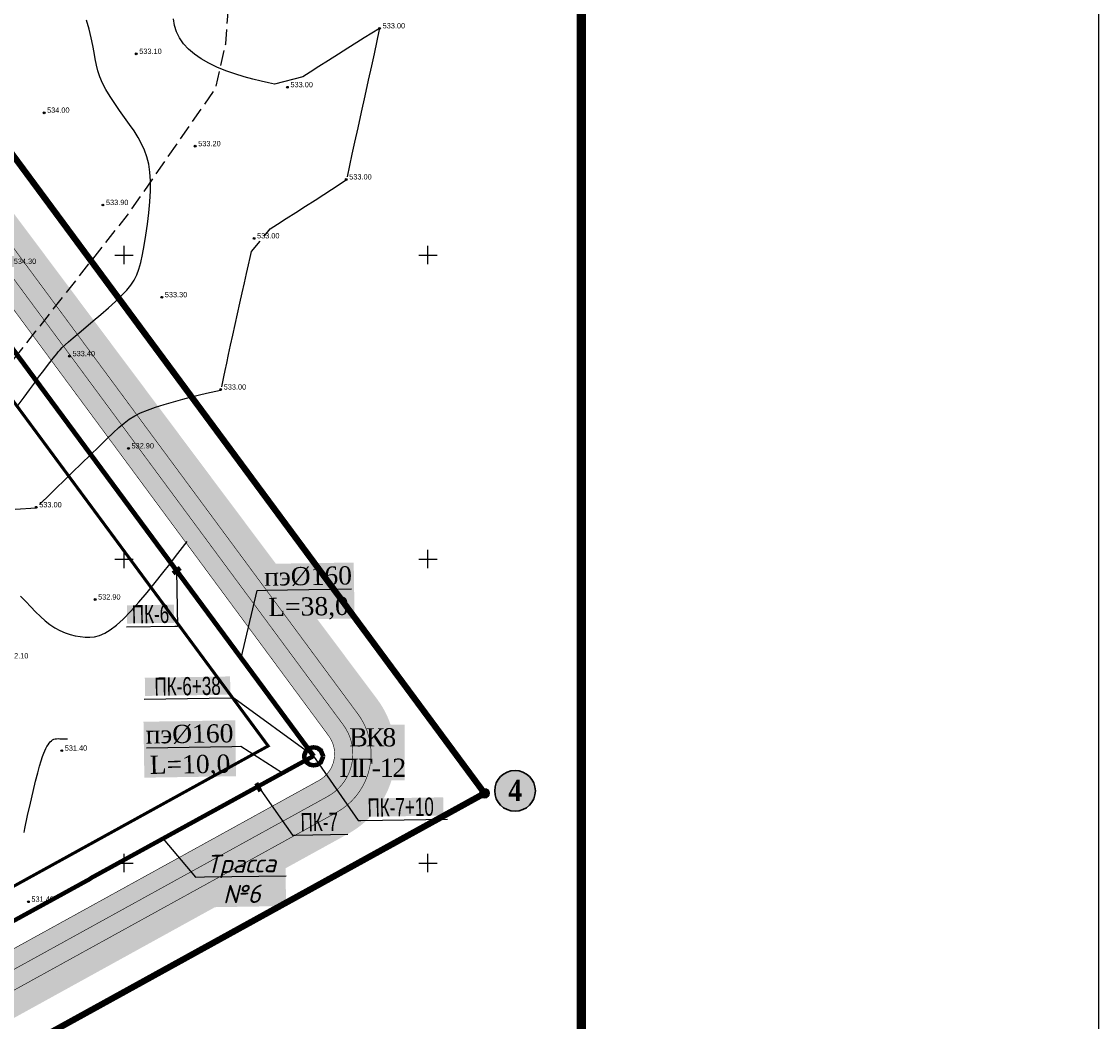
# Model space of a CAD drawing. Extents: x 0 to 361260, y 0 to 4201817.
# Tile 664 of 689: x 361083 to 361260, y 4200574 to 4200738. Entities that reach past the tile are written whole.
import ezdxf
from ezdxf import colors
from ezdxf.entities.mleader import LeaderData, LeaderLine
from ezdxf.math import Vec2, Vec3

# ---------------------------------------------------------------- set-up
doc = ezdxf.new("R2010")
doc.units = 0
doc.header["$LTSCALE"] = 0.5
doc.header["$MEASUREMENT"] = 0
doc.header["$PDMODE"] = 32
doc.header["$PDSIZE"] = 0.3
for name, pattern in [('CONTI', [0]), ('GOST2.303 6', [12, 8, -1.5, 1, -1.5]), ('STRIH_1', [3, 2, -1]), ('ДОРОГИ_ГРУНТ', [7, 5, -2])]:
    doc.linetypes.add(name, pattern=pattern)
for name, color, linetype in [('(0)', 7, 'Continuous'), ('(004) Точки рельефа', 7, 'Continuous'), ('(034) Формы рельефа', 32, 'Continuous'), ('GORIZDEFAULT', 32, 'CONTI'), ('OBRIV0', 32, 'CONTI'), ('PI_TTDEFAULT', 5, 'CONTI'), ('SETKR', 2, 'CONTI'), ('Водопровод 10', 7, 'Continuous'), ('Канализация 2', 7, 'Continuous'), ('ХХХ оформление', 7, 'ИК_Водопровод -------в--------'), ('Штрих Стекло', 7, 'Continuous')]:
    doc.layers.add(name, color=color, linetype=linetype)
doc.layers.add('.', color=7, linetype='Continuous', lineweight=15)
doc.layers.add('0004. Услов. обоз. @ 1', color=250, linetype='Continuous', lineweight=30)
doc.styles.add('D-431', font='txt')
doc.styles.add('SHRFT', font='TXT', dxfattribs={"width": 0.875})
doc.styles.add('Times New Roman', font='times.ttf')
doc.linetypes.add('ИК_Водопровод -------в--------', pattern='A,9,-0.6,["В",Standard,S=1.2,R=0,X=0,Y=-0.6],-1.2', length=10.8)

# ---------------------------------------------------------------- blocks, each defined once
blk = doc.blocks.new('BL_333')
at = {"color": 0}
for p, q in [((-1.5, 0), (1.5, 0)), ((0, -1.5), (0, 1.5))]:
    blk.add_line(p, q, dxfattribs=at)
blk = doc.blocks.new('_None')
blk = doc.blocks.new('_ArchTick')
at = {"color": 0, "linetype": 'ByBlock', "const_width": 0.15}
blk.add_lwpolyline([(-0.5, -0.5), (0.5, 0.5)], dxfattribs=at)

msp = doc.modelspace()

# ---------------------------------------------------------------- hatches: boundary and pattern name
at = {"layer": '.', "lineweight": 60}
h = msp.add_hatch(color=255, dxfattribs=at)
h.dxf.hatch_style = 1
edge = h.paths.add_edge_path()
edge.add_arc((361164.324, 4200611.874), 3.345, 0, 360)
at = {"layer": '.', "lineweight": 60, "true_color": 0xffffff}
h = msp.add_hatch(color=7, dxfattribs=at)
h.dxf.hatch_style = 1
edge = h.paths.add_edge_path()
edge.add_arc((361164.324, 4200611.874), 3.345, 0, 360)
h = msp.add_hatch(color=7, dxfattribs=at)
h.dxf.hatch_style = 1
edge = h.paths.add_edge_path()
edge.add_arc((361159.312, 4200611.473), 0.779, 0, 360)
h = msp.add_hatch(color=7, dxfattribs=at)
h.dxf.hatch_style = 1
edge = h.paths.add_edge_path()
edge.add_arc((361159.312, 4200611.473), 0.779, 0, 360)
at = {"layer": 'Штрих Стекло', "linetype": 'Continuous'}
h = msp.add_hatch(color=5, dxfattribs=at)
h.dxf.hatch_style = 1
h.set_gradient(color1=(173, 173, 173), color2=(166, 166, 166), one_color=1, tint=0.65)
edge = h.paths.add_edge_path()
edge.add_line((360067.205, 4200806.615), (360049.645, 4200796.938))
edge.add_arc((360052.059, 4200792.559), 5, 32.88524, 118.85775, ccw=False)
edge.add_line((360056.257, 4200795.274), (360060.259, 4200789.085))
edge.add_line((360060.259, 4200789.085), (360069.039, 4200793.924))
edge.add_line((360069.039, 4200793.924), (360065.267, 4200799.758))
edge.add_arc((360069.63, 4200802.227), 5.014, 118.92591, 209.50369, ccw=False)
edge = h.paths.add_edge_path()
edge.add_line((360236.317, 4200517.23), (360498.797, 4200265.225))
edge.add_arc((360509.185, 4200276.045), 15, 226.16627, 298.85775)
edge.add_line((360516.425, 4200262.908), (361136.886, 4200604.824))
edge.add_arc((361129.646, 4200617.961), 15, 298.85775, 396.46852)
edge.add_line((361141.709, 4200626.877), (360736.189, 4201168.806))
edge.add_arc((360740.21, 4201171.777), 5, 118.85775, 216.46852, ccw=False)
edge.add_line((360737.797, 4201176.157), (360731.547, 4201172.713))
edge.add_line((360731.547, 4201172.713), (361139.296, 4200625.094))
edge.add_arc((361129.646, 4200617.961), 12, -61.14225, 36.46852, ccw=False)
edge.add_line((361135.438, 4200607.451), (360507.891, 4200266.197))
edge.add_line((360507.891, 4200266.197), (360237.512, 4200520.465))
edge.add_line((360237.512, 4200520.465), (360062.893, 4200790.537))
edge.add_line((360062.893, 4200790.537), (360060.259, 4200789.085))
edge.add_line((360060.259, 4200789.085), (360234.992, 4200518.836))
edge.add_arc((360242.55, 4200523.723), 9, 212.88524, 226.16627)
edge = h.paths.add_edge_path(flags=16)
edge.add_line((360274.624, 4200503.308), (360634.832, 4200701.808))
edge.add_arc((360637.246, 4200697.429), 5, 28.85775, 118.85775, ccw=False)
edge.add_line((360641.625, 4200699.842), (360789.915, 4200430.746))
edge.add_arc((360785.536, 4200428.333), 5, -61.14225, 28.85775, ccw=False)
edge.add_line((360787.949, 4200423.954), (360511.598, 4200271.666))
edge.add_arc((360509.185, 4200276.045), 5, 226.82384, 298.85775, ccw=False)
edge.add_line((360505.764, 4200272.399), (360273.569, 4200495.328))
edge.add_arc((360277.037, 4200498.929), 5, 118.85775, 226.07521, ccw=False)
h.paths.add_polyline_path([(360274.624, 4200503.308), (360631.329, 4200699.877), (360780.102, 4200429.905), (360509.832, 4200280.969)], flags=0)
edge = h.paths.add_edge_path(flags=16)
edge.add_line((360648.845, 4200709.53), (360942.986, 4200871.621))
edge.add_arc((360945.4, 4200867.242), 5, 36.46852, 118.85775, ccw=False)
edge.add_line((360949.42, 4200870.214), (361133.667, 4200620.933))
edge.add_arc((361129.646, 4200617.961), 5, -61.14225, 36.46852, ccw=False)
edge.add_line((361132.059, 4200613.582), (360801.962, 4200431.676))
edge.add_arc((360799.549, 4200436.055), 5, 208.85775, 298.85775, ccw=False)
edge.add_line((360795.17, 4200433.642), (360646.88, 4200702.738))
edge.add_arc((360651.259, 4200705.151), 5, 118.85775, 208.85775, ccw=False)
h.paths.add_polyline_path([(360652.349, 4200711.46), (360938.867, 4200869.351), (361123.713, 4200619.259), (360801.122, 4200441.489)], flags=0)
edge = h.paths.add_edge_path(flags=17)
edge.add_line((361139.296, 4200625.094), (360731.547, 4201172.713))
edge.add_line((360731.547, 4201172.713), (360723.659, 4201168.366))
edge.add_arc((360726.073, 4201163.987), 5, 36.46852, 118.85775, ccw=False)
edge.add_line((360730.093, 4201166.959), (360939.826, 4200883.196))
edge.add_arc((360935.805, 4200880.224), 5, -61.14225, 36.46852, ccw=False)
edge.add_line((360938.218, 4200875.845), (360645.95, 4200714.785))
edge.add_arc((360643.536, 4200719.164), 5, 208.85775, 298.85775, ccw=False)
edge.add_line((360639.157, 4200716.751), (360490.867, 4200985.847))
edge.add_arc((360495.246, 4200988.26), 5, 118.85775, 208.85775, ccw=False)
edge.add_line((360492.833, 4200992.639), (360478.82, 4200984.917))
edge.add_arc((360481.233, 4200980.538), 5, 28.85775, 118.85775, ccw=False)
edge.add_line((360485.612, 4200982.951), (360633.903, 4200713.855))
edge.add_arc((360629.523, 4200711.442), 5, -61.14225, 28.85552, ccw=False)
edge.add_line((360631.937, 4200707.063), (360550.485, 4200662.177))
edge.add_arc((360548.072, 4200666.557), 5, 208.85775, 298.85775, ccw=False)
edge.add_line((360543.693, 4200664.143), (360395.403, 4200933.239))
edge.add_arc((360399.782, 4200935.652), 5, 118.85775, 208.85775, ccw=False)
edge.add_line((360397.369, 4200940.032), (360749.145, 4201133.884))
edge.add_arc((360751.558, 4201129.505), 5, 36.46852, 118.85775, ccw=False)
edge.add_line((360755.579, 4201132.477), (360745.985, 4201145.458))
edge.add_arc((360741.964, 4201142.486), 5, -61.14225, 36.46852, ccw=False)
edge.add_line((360744.377, 4201138.107), (360086.378, 4200775.506))
edge.add_arc((360084.042, 4200779.927), 5, 212.88524, 297.85041, ccw=False)
edge.add_line((360079.844, 4200777.212), (360088.552, 4200763.743))
edge.add_arc((360092.751, 4200766.458), 5, 118.85775, 212.88524, ccw=False)
edge.add_line((360090.338, 4200770.837), (360383.356, 4200932.309))
edge.add_arc((360385.769, 4200927.93), 5, 28.85775, 118.85775, ccw=False)
edge.add_line((360390.148, 4200930.343), (360538.438, 4200661.248))
edge.add_arc((360534.059, 4200658.834), 5, -61.14225, 28.85775, ccw=False)
edge.add_line((360536.472, 4200654.455), (360267.361, 4200506.157))
edge.add_arc((360264.948, 4200510.536), 5, 226.16627, 298.85775, ccw=False)
edge.add_line((360261.485, 4200506.929), (360243.327, 4200524.363))
edge.add_line((360243.327, 4200524.363), (360069.039, 4200793.924))
edge.add_line((360069.039, 4200793.924), (360062.893, 4200790.537))
edge.add_line((360062.893, 4200790.537), (360237.512, 4200520.465))
edge.add_line((360237.512, 4200520.465), (360507.891, 4200266.197))
edge.add_line((360507.891, 4200266.197), (361135.438, 4200607.451))
edge.add_arc((361129.646, 4200617.961), 12, 298.85775, 396.46852)

# ---------------------------------------------------------------- linework, layer by layer
at = {"layer": '(0)', "ltscale": 2}
msp.add_lwpolyline([(359863.314, 4201816.993), (361260.315, 4201816.993), (361260.315, 4192735.673), (359863.314, 4192735.673)], close=True, dxfattribs=at)
at = {"layer": '(034) Формы рельефа', "linetype": 'ДОРОГИ_ГРУНТ', "flags": 128}
msp.add_lwpolyline([(360482.781, 4200258.269), (360503.36, 4200262.12), (360540.16, 4200273.49), (360571.629, 4200283.566), (360597.478, 4200285.82), (360621.43, 4200291.754), (360645.869, 4200300.203), (360663.014, 4200309.823), (360672.864, 4200318.692), (360696.547, 4200338.682), (360725.059, 4200358.436), (360749.385, 4200374.03), (360784.309, 4200395.099), (360811.615, 4200410.2), (360839.044, 4200435.53), (360866.689, 4200461.551), (360893.596, 4200482.577), (360919.739, 4200495.686), (360930.957, 4200499.104), (360950, 4200501.5), (360970.569, 4200508.087), (360980.41, 4200514.465), (360985.626, 4200527.791), (360988.679, 4200544.648), (360993.436, 4200584.307), (360994.52, 4200600.42), (360996.832, 4200613.062), (361003.742, 4200621.144), (361014.029, 4200628.488), (361032.05, 4200637.005), (361049.856, 4200645.42), (361060.221, 4200655.432), (361085.506, 4200687.483), (361100.578, 4200706.587), (361115.074, 4200727.431), (361116.743, 4200734.74), (361120.605, 4200787.819), (361123, 4200820.4), (361129.426, 4200846.644), (361137.082, 4200864.849), (361150.22, 4200896.626), (361157.514, 4200904.483), (361166.834, 4200910.639), (361175.773, 4200914.26)], dxfattribs=at)
at = {"ltscale": 0.149071, "const_width": 0.1}
msp.add_lwpolyline([(359943.476, 4200738.432), (360053.157, 4200798.874, -0.3937719), (360059.769, 4200797.209), (360238.667, 4200520.519), (360501.567, 4200268.11, 0.3282587), (360514.494, 4200266.411), (361134.955, 4200608.327, 0.4536768), (361138.492, 4200624.499), (360736.189, 4201168.806, -0.4536768), (360737.797, 4201176.157), (360868.753, 4201248.322)], format="xyb", dxfattribs=at)
for points in [[(360052.603, 4200791.717), (360231.678, 4200514.752), (360505.949, 4200251.426), (361159.312, 4200611.473), (360744.344, 4201172.914)], [(360800.969, 4200441.405), (361123.713, 4200619.259), (360944.264, 4200862.049)]]:
    msp.add_lwpolyline(points, dxfattribs=at)
at = {"color": 1, "linetype": 'GOST2.303 6', "lineweight": 30, "const_width": 1.035}
msp.add_lwpolyline([(360055.869, 4200786.666), (360747.942, 4201168.046), (361159.312, 4200611.473), (360505.949, 4200251.426), (360231.678, 4200514.752)], close=True, dxfattribs=at)
at = {"color": 7, "linetype": 'STRIH_1', "ltscale": 2, "true_color": 0xffffff, "const_width": 0.1}
msp.add_lwpolyline([(360062.093, 4200799.14), (360240.997, 4200522.441), (360503.645, 4200270.274, 0.3282587), (360513.046, 4200269.038), (361133.507, 4200610.954, 0.4536768), (361136.08, 4200622.716), (360733.263, 4201167.717)], format="xyb", dxfattribs=at)
at = {"color": 5, "linetype": 'Continuous', "lineweight": 106}
for points in [[(360703.217, 4201103.938), (360752.021, 4201130.562), (361131.186, 4200617.561)], [(360787.423, 4200429.075), (361094.493, 4200597.442)]]:
    msp.add_lwpolyline(points, dxfattribs=at)
at = {"ltscale": 0.149071, "const_width": 0.1}
msp.add_lwpolyline([(360949.42, 4200870.214), (361133.667, 4200620.933, -0.4536768), (361132.059, 4200613.582), (360801.962, 4200431.676, -0.4142136), (360795.17, 4200433.642), (360646.88, 4200702.738, -0.4142136), (360648.845, 4200709.53), (360942.986, 4200871.621, -0.3758217)], format="xyb", close=True, dxfattribs=at)
at = {"ltscale": 0.149071}
msp.add_lwpolyline([(360656.693, 4200703.578), (360801.122, 4200441.489), (361123.713, 4200619.259), (360944.264, 4200862.049)], close=True, dxfattribs=at)
at = {"color": 0, "ltscale": 0.149071, "const_width": 0.5}
msp.add_lwpolyline([(360872.618, 4200651.728), (360944.832, 4200520.683), (361123.713, 4200619.259), (361033.988, 4200740.654)], close=True, dxfattribs=at)
at = {"color": 1, "lineweight": 90}
msp.add_circle((361131.186, 4200617.561), 1.5, dxfattribs=at)
at = {"linetype": 'Continuous', "lineweight": 30}
msp.add_circle((361164.324, 4200611.874, 505.977), 3.345, dxfattribs=at)
msp.add_circle((361164.324, 4200611.874, 505.977), 3.345, dxfattribs=at)
msp.add_circle((361159.312, 4200611.473), 0.779)
msp.add_circle((361159.312, 4200611.473), 0.779)
at = {"layer": 'GORIZDEFAULT', "color": 32}
for points in [[(361142.05, 4200737.29, 533), (361139.51, 4200735.76, 533), (361138.28, 4200734.98, 533), (361136.84, 4200734.06, 533), (361135.26, 4200733.06, 533), (361133.65, 4200732.03, 533), (361132.07, 4200731.03, 533), (361130.63, 4200730.11, 533), (361129.41, 4200729.33, 533), (361124.78, 4200728.14, 533), (361123.77, 4200728.35, 533), (361122.57, 4200728.62, 533), (361121.21, 4200728.96, 533), (361119.75, 4200729.35, 533), (361118.25, 4200729.8, 533), (361116.74, 4200730.32, 533), (361115.29, 4200730.9, 533), (361113.93, 4200731.56, 533), (361112.69, 4200732.27, 533), (361111.58, 4200733.05, 533), (361110.6, 4200733.89, 533), (361109.77, 4200734.78, 533), (361109.11, 4200735.73, 533), (361108.62, 4200736.72, 533), (361108.31, 4200737.77, 533), (361108.12, 4200738.85, 533)], [(361082.61, 4200675.34, 533.5), (361083.59, 4200676.63, 533.5), (361084.47, 4200677.85, 533.5), (361085.25, 4200678.95, 533.5), (361085.95, 4200679.92, 533.5), (361086.57, 4200680.75, 533.5), (361087.11, 4200681.47, 533.5), (361087.59, 4200682.08, 533.5), (361088, 4200682.6, 533.5), (361088.36, 4200683.04, 533.5), (361088.66, 4200683.43, 533.5), (361088.93, 4200683.76, 533.5), (361089.19, 4200684.08, 533.5), (361089.48, 4200684.41, 533.5), (361089.83, 4200684.78, 533.5), (361090.29, 4200685.22, 533.5), (361090.88, 4200685.75, 533.5), (361091.65, 4200686.42, 533.5), (361092.61, 4200687.23, 533.5), (361093.73, 4200688.16, 533.5), (361094.94, 4200689.18, 533.5), (361096.2, 4200690.24, 533.5), (361097.43, 4200691.32, 533.5), (361098.58, 4200692.36, 533.5), (361099.6, 4200693.33, 533.5), (361100.44, 4200694.22, 533.5), (361101.12, 4200695.05, 533.5), (361101.66, 4200695.88, 533.5), (361102.09, 4200696.75, 533.5), (361102.45, 4200697.71, 533.5), (361102.76, 4200698.8, 533.5), (361103.04, 4200700.09, 533.5), (361103.33, 4200701.6, 533.5), (361103.61, 4200703.28, 533.5), (361103.87, 4200705.08, 533.5), (361104.09, 4200706.93, 533.5), (361104.25, 4200708.78, 533.5), (361104.35, 4200710.55, 533.5), (361104.35, 4200712.2, 533.5), (361104.26, 4200713.67, 533.5), (361104.06, 4200714.98, 533.5), (361103.76, 4200716.17, 533.5), (361103.37, 4200717.28, 533.5), (361102.89, 4200718.33, 533.5), (361102.31, 4200719.36, 533.5), (361101.65, 4200720.42, 533.5), (361100.9, 4200721.51, 533.5), (361100.1, 4200722.65, 533.5), (361099.28, 4200723.8, 533.5), (361098.47, 4200724.96, 533.5), (361097.71, 4200726.1, 533.5), (361097.03, 4200727.22, 533.5), (361096.46, 4200728.29, 533.5), (361096.03, 4200729.3, 533.5), (361095.7, 4200730.29, 533.5), (361095.46, 4200731.27, 533.5), (361095.26, 4200732.27, 533.5), (361095.08, 4200733.34, 533.5), (361094.87, 4200734.49, 533.5), (361094.6, 4200735.75, 533.5), (361094.26, 4200737.15, 533.5), (361093.85, 4200738.63, 533.5)], [(361136.76, 4200712.88, 533), (361137.55, 4200716.6, 533), (361137.99, 4200718.6, 533), (361138.51, 4200720.95, 533), (361139.08, 4200723.53, 533), (361139.66, 4200726.18, 533), (361140.23, 4200728.75, 533), (361140.75, 4200731.11, 533), (361141.19, 4200733.11, 533), (361142.05, 4200737.09, 533)], [(361123.09, 4200703.19, 533), (361124.02, 4200704.32, 533), (361125.24, 4200705.1, 533), (361126.68, 4200706.02, 533), (361128.25, 4200707.03, 533), (361129.87, 4200708.06, 533), (361131.44, 4200709.06, 533), (361132.88, 4200709.98, 533), (361134.11, 4200710.77, 533), (361136.56, 4200712.36, 533)], [(361116.09, 4200678.33, 533), (361116.43, 4200679.99, 533), (361116.64, 4200681, 533), (361116.9, 4200682.23, 533), (361117.21, 4200683.63, 533), (361117.54, 4200685.18, 533), (361117.9, 4200686.83, 533), (361118.28, 4200688.56, 533), (361118.67, 4200690.32, 533), (361119.06, 4200692.08, 533), (361119.44, 4200693.8, 533), (361119.81, 4200695.45, 533), (361120.16, 4200697, 533), (361120.48, 4200698.4, 533), (361120.75, 4200699.62, 533), (361120.99, 4200700.62, 533), (361122.37, 4200702.31, 533)], [(361086.12, 4200658.96, 533), (361087.83, 4200660.68, 533), (361088.89, 4200661.71, 533), (361090.15, 4200662.93, 533), (361091.54, 4200664.29, 533), (361093.01, 4200665.71, 533), (361094.47, 4200667.13, 533), (361095.87, 4200668.48, 533), (361097.13, 4200669.7, 533), (361098.22, 4200670.75, 533), (361099.17, 4200671.63, 533), (361100.03, 4200672.37, 533), (361100.87, 4200673, 533), (361101.75, 4200673.55, 533), (361102.72, 4200674.04, 533), (361103.84, 4200674.51, 533), (361105.15, 4200674.98, 533), (361106.61, 4200675.44, 533), (361108.13, 4200675.88, 533), (361109.66, 4200676.3, 533), (361111.12, 4200676.68, 533), (361112.44, 4200677, 533), (361113.55, 4200677.27, 533), (361115.88, 4200677.79, 533), (361115.9, 4200677.8, 533)], [(361082.11, 4200658.21, 533), (361085.54, 4200658.42, 533), (361085.56, 4200658.43, 533)], [(361082.97, 4200643.91, 532.5), (361083.83, 4200643.01, 532.5), (361084.65, 4200642.14, 532.5), (361085.45, 4200641.32, 532.5), (361086.23, 4200640.55, 532.5), (361087.02, 4200639.86, 532.5), (361087.82, 4200639.24, 532.5), (361088.63, 4200638.71, 532.5), (361089.45, 4200638.26, 532.5), (361090.29, 4200637.89, 532.5), (361091.12, 4200637.6, 532.5), (361091.96, 4200637.39, 532.5), (361092.78, 4200637.24, 532.5), (361093.58, 4200637.16, 532.5), (361094.37, 4200637.15, 532.5), (361095.15, 4200637.23, 532.5), (361095.96, 4200637.43, 532.5), (361096.82, 4200637.79, 532.5), (361097.74, 4200638.34, 532.5), (361098.75, 4200639.11, 532.5), (361099.88, 4200640.14, 532.5), (361101.12, 4200641.43, 532.5), (361102.45, 4200642.92, 532.5), (361103.8, 4200644.52, 532.5), (361105.14, 4200646.16, 532.5), (361106.39, 4200647.74, 532.5), (361107.52, 4200649.18, 532.5), (361108.46, 4200650.41, 532.5), (361110.41, 4200652.9, 532.5)], [(361083.544, 4200605.035, 531.5), (361083.68, 4200605.7, 531.5), (361084.13, 4200607.8, 531.5), (361084.59, 4200609.85, 531.5), (361085.04, 4200611.77, 531.5), (361085.44, 4200613.45, 531.5), (361085.8, 4200614.84, 531.5), (361086.1, 4200615.96, 531.5), (361086.36, 4200616.84, 531.5), (361086.59, 4200617.52, 531.5), (361086.79, 4200618.06, 531.5), (361086.98, 4200618.48, 531.5), (361087.15, 4200618.83, 531.5), (361087.32, 4200619.15, 531.5), (361087.5, 4200619.44, 531.5), (361087.67, 4200619.7, 531.5), (361087.85, 4200619.92, 531.5), (361088.04, 4200620.11, 531.5), (361088.23, 4200620.25, 531.5), (361088.44, 4200620.36, 531.5), (361088.66, 4200620.43, 531.5), (361088.89, 4200620.46, 531.5), (361089.15, 4200620.47, 531.5), (361089.42, 4200620.46, 531.5), (361089.73, 4200620.45, 531.5), (361090.05, 4200620.44, 531.5), (361090.41, 4200620.44, 531.5), (361090.69, 4200620.461, 531.5)]]:
    msp.add_polyline3d(points, dxfattribs=at)
at = {"layer": 'PI_TTDEFAULT', "color": 5}
for p in [(361142.05, 4200737.29, 533), (361102.02, 4200733.1, 533.1), (361126.88, 4200727.61, 533), (361086.85, 4200723.41, 534), (361111.71, 4200717.92, 533.2), (361136.56, 4200712.44, 533), (361096.53, 4200708.24, 533.9), (361121.39, 4200702.75, 533), (361106.22, 4200693.07, 533.3), (361091.04, 4200683.38, 533.4), (361115.9, 4200677.89, 533), (361100.73, 4200668.21, 532.9), (361085.56, 4200658.52, 533), (361095.24, 4200643.35, 532.9), (361089.75, 4200618.49, 531.4), (361084.26, 4200593.64, 531.4)]:
    msp.add_point(p, dxfattribs=at)
at = {"layer": 'ХХХ оформление', "color": 0, "linetype": 'ByBlock', "ltscale": 1000, "const_width": 1.5, "elevation": 533.015}
msp.add_lwpolyline([(359905.241, 4200208.891), (361175.241, 4200208.891), (361175.241, 4201313.891), (359905.241, 4201313.891)], close=True, dxfattribs=at)

# ---------------------------------------------------------------- block references
at = {"layer": 'SETKR', "color": 92}
for p in [(361100, 4200700), (361150, 4200700), (361100, 4200650), (361150, 4200650), (361100, 4200600), (361150, 4200600)]:
    msp.add_blockref('BL_333', p, dxfattribs=at)

# ---------------------------------------------------------------- texts
at = {"layer": '(004) Точки рельефа', "style": 'D-431'}
for s, p in [('533.00', (361142.55, 4200737.29)), ('533.10', (361102.51, 4200733.09)), ('533.00', (361127.38, 4200727.61)), ('534.00', (361087.34, 4200723.41)), ('533.20', (361112.21, 4200717.91)), ('533.00', (361137.05, 4200712.44)), ('533.90', (361097.03, 4200708.23)), ('533.00', (361121.88, 4200702.75)), ('534.30', (361081.86, 4200698.55)), ('533.30', (361106.71, 4200693.06)), ('533.40', (361091.53, 4200683.37)), ('533.00', (361116.4, 4200677.88)), ('532.90', (361101.23, 4200668.2)), ('533.00', (361086.05, 4200658.51)), ('532.90', (361095.73, 4200643.34)), ('532.10', (361080.57, 4200633.66)), ('531.40', (361090.25, 4200618.48)), ('531.40', (361084.76, 4200593.63))]:
    msp.add_text(s, height=0.875, dxfattribs=at).set_placement(p)
at = {"color": 2, "linetype": 'Continuous', "insert": (361163.193, 4200613.716, 505.977), "char_height": 3.5, "width": 12.20845, "attachment_point": 1, "style": 'SHRFT'}
msp.add_mtext('{\\fTimes New Roman|b1|i0|c0|p18;\\C256;4}', dxfattribs=at)
at = {"layer": 'Канализация 2', "color": 0, "lineweight": 0, "insert": (361140.813, 4200618.182), "char_height": 3, "width": 9.47557, "attachment_point": 5, "style": 'Times New Roman', "bg_fill": 1, "box_fill_scale": 1.2, "bg_fill_color": 254, "bg_fill_transparency": 0}
msp.add_mtext('{\\T0.9;\\C1;ВК8\\PПГ-12}', dxfattribs=at)

# ---------------------------------------------------------------- next in the draw order: leaders
at = {"layer": '0004. Услов. обоз. @ 1'}
ml = msp.add_multileader_mtext('Standard', dxfattribs=at)
ml.set_content('{\\W0.7;\\C1;ПК-6}', color=256)
ml.set_leader_properties(color=6)
ml.set_arrow_properties(name='NONE')
ml.build(insert=Vec2(0, 0))
ml.multileader.update_dxf_attribs({"text_left_attachment_type": 6, "text_right_attachment_type": 6, "dogleg_length": 0.01})
ctx = ml.context
ctx.base_point, ctx.char_height, ctx.landing_gap_size, ctx.plane_origin, ctx.plane_x_axis, ctx.plane_y_axis = Vec3(361100.44, 4200638.795), 3, 0.1, Vec3(361103.707, 4200649.304), Vec3(0.9998877, 0.0149857), Vec3(-0.0149857, 0.9998877)
ctx.left_attachment, ctx.right_attachment, ctx.text_align_type = 6, 6, 1
notes = []
notes.append((ctx, [(1, (1, 1, 0), (361108.795, 4200638.92), (-0.9998877, -0.0149857), 0.456, [(0, [(361108.65, 4200648.051)], 0, [])])]))
ctx.mtext.insert, ctx.mtext.text_direction, ctx.mtext.rotation, ctx.mtext.width, ctx.mtext.alignment, ctx.mtext.flow_direction = Vec3(361104.336, 4200642.453), Vec3(0.9998877, 0.0149857), 0.0149862, 7.73, 2, 5
ctx.mtext.has_bg_fill, ctx.mtext.bg_color, ctx.mtext.bg_scale_factor, ctx.mtext.bg_transparency, ctx.mtext.use_window_bg_color = 1, -1023409921, 1, 0, 0
ml = msp.add_multileader_mtext('Standard', dxfattribs=at)
ml.set_content('{\\W0.7;\\C1;ПК-7}', color=256)
ml.set_leader_properties(color=6)
ml.set_arrow_properties(name='NONE')
ml.build(insert=Vec2(0, 0))
ml.multileader.update_dxf_attribs({"text_left_attachment_type": 6, "text_right_attachment_type": 6, "dogleg_length": 0.01})
ctx = ml.context
ctx.base_point, ctx.char_height, ctx.landing_gap_size, ctx.plane_origin, ctx.plane_x_axis, ctx.plane_y_axis = Vec3(361128.197, 4200604.603), 3, 0.1, Vec3(361116.079, 4200616.144), Vec3(0.9998877, 0.0149857), Vec3(-0.0149857, 0.9998877)
ctx.left_attachment, ctx.right_attachment, ctx.text_align_type = 6, 6, 1
notes.append((ctx, [(0, (1, 1, 0), (361127.741, 4200604.596), (0.9998877, 0.0149857), 0.456, [(0, [(361122.108, 4200612.526)], 0, [])])]))
ctx.mtext.insert, ctx.mtext.text_direction, ctx.mtext.rotation, ctx.mtext.width, ctx.mtext.alignment, ctx.mtext.flow_direction = Vec3(361132.093, 4200608.262), Vec3(0.9998877, 0.0149857), 0.0149862, 8.43, 2, 5
ctx.mtext.has_bg_fill, ctx.mtext.bg_color, ctx.mtext.bg_scale_factor, ctx.mtext.bg_transparency, ctx.mtext.use_window_bg_color = 1, -1023409921, 1, 0, 0
at = {"layer": 'Водопровод 10', "color": 1, "lineweight": 0}
ml = msp.add_multileader_mtext('Standard', dxfattribs=at)
ml.set_content('\\pxqc,t2;{\\fTimes New Roman|b0|i0|c204|p18;\\C5;пэ%%C\\fTimes New Roman|b0|i0|c0|p18;1\\fTimes New Roman|b0|i0|c204|p18;6\\fTimes New Roman|b0|i0|c0|p18;0\\fTimes New Roman|b0|i0|c204|p18; L=38,0}', color=1)
ml.set_leader_properties()
ml.set_arrow_properties(name='ARCHTICK')
ml.build(insert=Vec2(0, 0))
ml.multileader.update_dxf_attribs({"text_left_attachment_type": 6, "text_right_attachment_type": 6, "dogleg_length": 0.36, "arrow_head_size": 0.84})
ctx = ml.context
ctx.base_point, ctx.char_height, ctx.arrow_head_size, ctx.landing_gap_size, ctx.plane_origin, ctx.plane_x_axis, ctx.plane_y_axis = Vec3(361123.383, 4200644.873), 3, 0.84, 0, Vec3(361300.525, 4200540.905), Vec3(0.9998797, 0.0155126), Vec3(-0.0155126, 0.9998797)
ctx.left_attachment, ctx.right_attachment, ctx.text_align_type = 6, 6, 1
notes.append((ctx, [(1, (1, 1, 0), (361121.913, 4200644.851), (0.9998797, 0.0155126), 1.47, [(0, [(361119.247, 4200633.713)], 0, [])])]))
ctx.mtext.insert, ctx.mtext.text_direction, ctx.mtext.rotation, ctx.mtext.width, ctx.mtext.alignment, ctx.mtext.flow_direction = Vec3(361130.253, 4200648.718), Vec3(0.9998797, 0.0155126), 0.0155132, 13.88797, 2, 5
ctx.mtext.has_bg_fill, ctx.mtext.bg_color, ctx.mtext.bg_scale_factor, ctx.mtext.bg_transparency, ctx.mtext.use_window_bg_color = 1, -1023409921, 1.2, 0, 0
for ctx, leaders in notes:
    for number, flags, end, landing, length, lines in leaders:
        leader = LeaderData()
        leader.index, (leader.has_last_leader_line, leader.has_dogleg_vector, leader.attachment_direction) = number, flags
        leader.last_leader_point, leader.dogleg_vector, leader.dogleg_length = Vec3(end), Vec3(landing), length
        for number, points, colour, breaks in lines:
            line = LeaderLine()
            line.index, line.vertices, line.color, line.breaks = number, Vec3.list(points), colors.encode_raw_color(colour), breaks
            leader.lines.append(line)
        ctx.leaders.append(leader)

# ---------------------------------------------------------------- next in the draw order: linework, layer by layer
at = {"layer": 'OBRIV0', "color": 1, "linetype": 'Continuous', "lineweight": 90}
for points in [[(361109.238, 4200648.493), (361108.062, 4200647.609)], [(361122.432, 4200611.85), (361121.772, 4200613.165)]]:
    msp.add_lwpolyline(points, dxfattribs=at)

# ---------------------------------------------------------------- next in the draw order: leaders
at = {"layer": '0004. Услов. обоз. @ 1'}
ml = msp.add_multileader_mtext('Standard', dxfattribs=at)
ml.set_content('{\\W0.7;\\C1;ПК-7+10}', color=256)
ml.set_leader_properties(color=6)
ml.set_arrow_properties(name='NONE')
ml.build(insert=Vec2(0, 0))
ml.multileader.update_dxf_attribs({"text_left_attachment_type": 6, "text_right_attachment_type": 6, "dogleg_length": 0.01})
ctx = ml.context
ctx.base_point, ctx.char_height, ctx.landing_gap_size, ctx.plane_origin, ctx.plane_x_axis, ctx.plane_y_axis = Vec3(361138.969, 4200607.004), 3, 0.1, Vec3(361125.147, 4200621.189), Vec3(0.9998877, 0.0149857), Vec3(-0.0149857, 0.9998877)
ctx.left_attachment, ctx.right_attachment, ctx.text_align_type = 6, 6, 1
notes = []
notes.append((ctx, [(0, (1, 1, 0), (361138.514, 4200606.997), (0.9998877, 0.0149857), 0.456, [(0, [(361131.176, 4200617.571)], 0, [])])]))
ctx.mtext.insert, ctx.mtext.text_direction, ctx.mtext.rotation, ctx.mtext.width, ctx.mtext.alignment, ctx.mtext.flow_direction = Vec3(361145.49, 4200610.702), Vec3(0.9998877, 0.0149857), 0.0149862, 14.03, 2, 5
ctx.mtext.has_bg_fill, ctx.mtext.bg_color, ctx.mtext.bg_scale_factor, ctx.mtext.bg_transparency, ctx.mtext.use_window_bg_color = 1, -1023409921, 1, 0, 0
for ctx, leaders in notes:
    for number, flags, end, landing, length, lines in leaders:
        leader = LeaderData()
        leader.index, (leader.has_last_leader_line, leader.has_dogleg_vector, leader.attachment_direction) = number, flags
        leader.last_leader_point, leader.dogleg_vector, leader.dogleg_length = Vec3(end), Vec3(landing), length
        for number, points, colour, breaks in lines:
            line = LeaderLine()
            line.index, line.vertices, line.color, line.breaks = number, Vec3.list(points), colors.encode_raw_color(colour), breaks
            leader.lines.append(line)
        ctx.leaders.append(leader)

# ---------------------------------------------------------------- next in the draw order: linework, layer by layer
at = {"color": 5, "linetype": 'Continuous', "lineweight": 106}
msp.add_line((361131.186, 4200617.561), (361094.493, 4200597.442), dxfattribs=at)

# ---------------------------------------------------------------- next in the draw order: leaders
at = {"layer": 'Водопровод 10', "color": 1, "lineweight": 0}
ml = msp.add_multileader_mtext('Standard', dxfattribs=at)
ml.set_content('\\pxqc,t2;{\\fTimes New Roman|b0|i0|c204|p18;\\C5;пэ%%C\\fTimes New Roman|b0|i0|c0|p18;1\\fTimes New Roman|b0|i0|c204|p18;6\\fTimes New Roman|b0|i0|c0|p18;0\\fTimes New Roman|b0|i0|c204|p18; L=10,0}', color=1)
ml.set_leader_properties()
ml.set_arrow_properties(name='ARCHTICK')
ml.build(insert=Vec2(0, 0))
ml.multileader.update_dxf_attribs({"text_left_attachment_type": 6, "text_right_attachment_type": 6, "dogleg_length": 0.36, "arrow_head_size": 0.84})
ctx = ml.context
ctx.base_point, ctx.char_height, ctx.arrow_head_size, ctx.landing_gap_size, ctx.plane_origin, ctx.plane_x_axis, ctx.plane_y_axis = Vec3(361103.883, 4200618.917), 3, 0.84, 0, Vec3(361281.025, 4200514.949), Vec3(0.9998797, 0.0155126), Vec3(-0.0155126, 0.9998797)
ctx.left_attachment, ctx.right_attachment, ctx.text_align_type = 6, 6, 1
notes = []
notes.append((ctx, [(0, (1, 1, 0), (361119.209, 4200619.155), (-0.9998797, -0.0155126), 1.47, [(0, [(361126.093, 4200614.769)], 0, [])])]))
ctx.mtext.insert, ctx.mtext.text_direction, ctx.mtext.rotation, ctx.mtext.width, ctx.mtext.alignment, ctx.mtext.flow_direction = Vec3(361110.753, 4200622.762), Vec3(0.9998797, 0.0155126), 0.0155132, 13.88797, 2, 5
ctx.mtext.has_bg_fill, ctx.mtext.bg_color, ctx.mtext.bg_scale_factor, ctx.mtext.bg_transparency, ctx.mtext.use_window_bg_color = 1, -1023409921, 1.2, 0, 0
ml = msp.add_multileader_mtext('Standard', dxfattribs=at)
ml.set_content('{\\fISOCPEUR|b0|i1|c204|p34;Трасса №6}', color=1)
ml.set_leader_properties()
ml.set_arrow_properties(name='ARCHTICK')
ml.build(insert=Vec2(0, 0))
ml.multileader.update_dxf_attribs({"text_left_attachment_type": 6, "text_right_attachment_type": 6, "dogleg_length": 0.36, "arrow_head_size": 0.84})
ctx = ml.context
ctx.base_point, ctx.char_height, ctx.arrow_head_size, ctx.landing_gap_size, ctx.plane_origin, ctx.plane_x_axis, ctx.plane_y_axis = Vec3(361113.235, 4200597.718), 3, 0.84, 0, Vec3(361290.355, 4200490.475), Vec3(0.9998797, 0.0155126), Vec3(-0.0155126, 0.9998797)
ctx.left_attachment, ctx.right_attachment, ctx.text_align_type = 6, 6, 1
notes.append((ctx, [(1, (1, 1, 0), (361111.765, 4200597.695), (0.9998797, 0.0155126), 1.47, [(0, [(361106.433, 4200603.989)], 0, [])])]))
ctx.mtext.insert, ctx.mtext.text_direction, ctx.mtext.rotation, ctx.mtext.width, ctx.mtext.alignment, ctx.mtext.flow_direction = Vec3(361119.278, 4200601.412), Vec3(0.9998797, 0.0155126), 0.0155132, 13.305, 2, 5
ctx.mtext.has_bg_fill, ctx.mtext.bg_color, ctx.mtext.bg_scale_factor, ctx.mtext.bg_transparency, ctx.mtext.use_window_bg_color = 1, -1023409921, 1.2, 0, 0
for ctx, leaders in notes:
    for number, flags, end, landing, length, lines in leaders:
        leader = LeaderData()
        leader.index, (leader.has_last_leader_line, leader.has_dogleg_vector, leader.attachment_direction) = number, flags
        leader.last_leader_point, leader.dogleg_vector, leader.dogleg_length = Vec3(end), Vec3(landing), length
        for number, points, colour, breaks in lines:
            line = LeaderLine()
            line.index, line.vertices, line.color, line.breaks = number, Vec3.list(points), colors.encode_raw_color(colour), breaks
            leader.lines.append(line)
        ctx.leaders.append(leader)

# ---------------------------------------------------------------- next in the draw order: leaders
at = {"layer": '0004. Услов. обоз. @ 1'}
ml = msp.add_multileader_mtext('Standard', dxfattribs=at)
ml.set_content('{\\W0.7;\\C1;ПК-6+38}', color=256)
ml.set_leader_properties(color=6)
ml.set_arrow_properties(name='NONE')
ml.build(insert=Vec2(0, 0))
ml.multileader.update_dxf_attribs({"text_left_attachment_type": 6, "text_right_attachment_type": 6, "dogleg_length": 0.01})
ctx = ml.context
ctx.base_point, ctx.char_height, ctx.landing_gap_size, ctx.plane_origin, ctx.plane_x_axis, ctx.plane_y_axis = Vec3(361103.389, 4200626.888), 3, 0.1, Vec3(361092.529, 4200623.935), Vec3(0.9998877, 0.0149857), Vec3(-0.0149857, 0.9998877)
ctx.left_attachment, ctx.right_attachment, ctx.text_align_type = 6, 6, 1
notes = []
notes.append((ctx, [(1, (1, 1, 0), (361118.043, 4200627.108), (-0.9998877, -0.0149857), 0.456, [(0, [(361131.177, 4200617.572)], 0, [])])]))
ctx.mtext.insert, ctx.mtext.text_direction, ctx.mtext.rotation, ctx.mtext.width, ctx.mtext.alignment, ctx.mtext.flow_direction = Vec3(361110.434, 4200630.594), Vec3(0.9998877, 0.0149857), 0.0149862, 14.03, 2, 5
ctx.mtext.has_bg_fill, ctx.mtext.bg_color, ctx.mtext.bg_scale_factor, ctx.mtext.bg_transparency, ctx.mtext.use_window_bg_color = 1, -1023409921, 1, 0, 0
for ctx, leaders in notes:
    for number, flags, end, landing, length, lines in leaders:
        leader = LeaderData()
        leader.index, (leader.has_last_leader_line, leader.has_dogleg_vector, leader.attachment_direction) = number, flags
        leader.last_leader_point, leader.dogleg_vector, leader.dogleg_length = Vec3(end), Vec3(landing), length
        for number, points, colour, breaks in lines:
            line = LeaderLine()
            line.index, line.vertices, line.color, line.breaks = number, Vec3.list(points), colors.encode_raw_color(colour), breaks
            leader.lines.append(line)
        ctx.leaders.append(leader)

doc.saveas('drawing.dxf')
